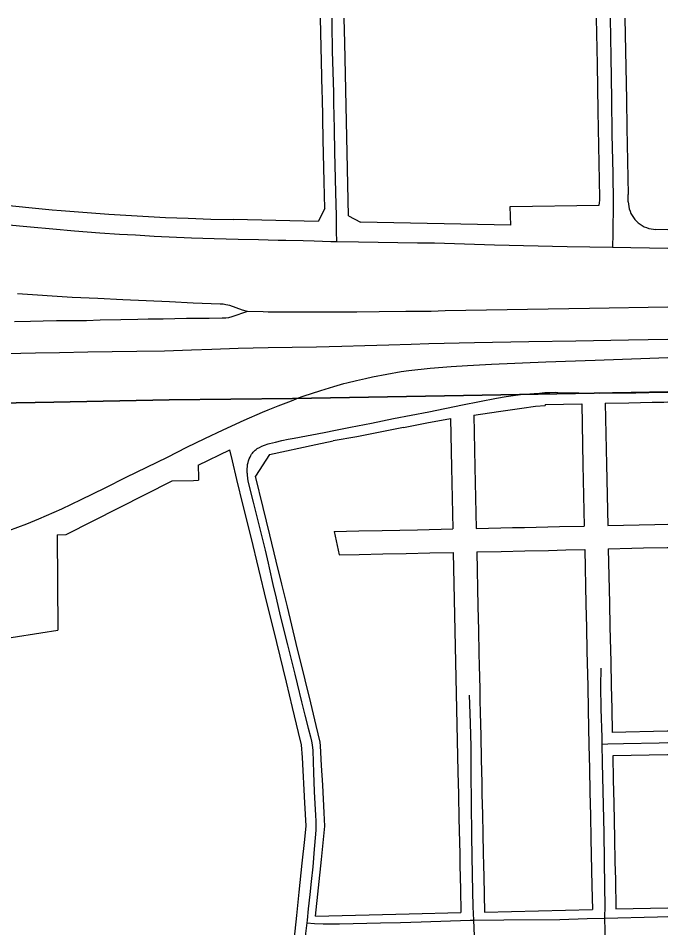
# Model space of a CAD drawing. Extents: x -2233 to 187241, y 4582 to 150524.
# Drawn here: x 118495 to 119876, y 61086 to 63022 of the extents above; entities that cross this region are included whole.
import ezdxf

# ---------------------------------------------------------------- set-up
doc = ezdxf.new("R2010")
doc.units = 0
for name, color, linetype in [('DV_X_Corp_Line', 7, 'Continuous'), ('GE_X_CL_2000', 7, 'Continuous'), ('RW_X_Fee_RW', 7, 'Continuous')]:
    doc.layers.add(name, color=color, linetype=linetype)

msp = doc.modelspace()

# ---------------------------------------------------------------- linework, layer by layer
at = {"layer": 'DV_X_Corp_Line'}
for p, q in [((119719.8, 62224), (119441.7, 62218.6)), ((119719.8, 62224), (119441.7, 62218.6)), ((119441.7, 62218.6), (119719.8, 62224)), ((119441.7, 62218.6), (119719.8, 62224)), ((119876.5, 62226.8), (119719.8, 62224)), ((119876.5, 62226.8), (119719.8, 62224)), ((119719.8, 62224), (119876.5, 62226.8)), ((119719.8, 62224), (119876.5, 62226.8)), ((118570.8, 62204.9), (117971.9, 62192.9)), ((118570.8, 62204.9), (117971.9, 62192.9)), ((117971.9, 62192.9), (118570.8, 62204.9)), ((117971.9, 62192.9), (118570.8, 62204.9)), ((118816.3, 62209.9), (118570.8, 62204.9)), ((118816.3, 62209.9), (118570.8, 62204.9)), ((118570.8, 62204.9), (118816.3, 62209.9)), ((118570.8, 62204.9), (118816.3, 62209.9)), ((119078.2, 62212.5), (118816.3, 62209.9)), ((119078.2, 62212.5), (118816.3, 62209.9)), ((118816.3, 62209.9), (119078.2, 62212.5)), ((118816.3, 62209.9), (119078.2, 62212.5)), ((119441.7, 62218.6), (119078.2, 62212.5)), ((119441.7, 62218.6), (119078.2, 62212.5)), ((119078.2, 62212.5), (119441.7, 62218.6)), ((119078.2, 62212.5), (119441.7, 62218.6))]:
    msp.add_line(p, q, dxfattribs=at)
at = {"layer": 'GE_X_CL_2000'}
for points in [[(119161.6, 63021.6), (119161.9, 63008), (119163, 62951.4), (119165.5, 62863.5), (119165.8, 62839.6), (119166.5, 62815.3), (119167, 62785.8), (119167.9, 62736.8), (119168.6, 62708.6), (119169.9, 62650.8), (119170.4, 62625.6), (119170.8, 62601), (119171.5, 62567.6), (119171.9, 62546.4)], [(119753.8, 63021.6), (119755, 62939.6), (119756.6, 62849.7), (119757.7, 62774.3), (119759.5, 62691), (119760.5, 62629.5), (119759.8, 62562.7), (119759.2, 62534.3)], [(118467.4, 62583), (118520.8, 62577.8), (118568.5, 62573.2), (118614.8, 62569.3), (118668.4, 62565.2), (118710.1, 62562.4), (118744.1, 62560.4), (118784.1, 62558.1), (118863.8, 62554.1), (118911.7, 62553), (118962.4, 62551.3), (119005.9, 62551.1), (119026.6, 62550.4), (119047.9, 62549.7), (119063.9, 62549.4), (119100.7, 62548.4), (119124.2, 62548.1), (119159.6, 62546.6), (119171.9, 62546.4)], [(119171.9, 62546.4), (119218.5, 62545.5), (119344, 62543.9), (119380.2, 62543.5), (119507.6, 62539.5), (119662.7, 62536), (119759.2, 62534.3)], [(119759.2, 62534.3), (119876.5, 62532)], [(118982.9, 62397.3), (118971.8, 62400.7), (118944.7, 62410.1), (118936.8, 62411.8), (118930.6, 62412.9), (118924.6, 62413), (118866.9, 62415.1), (118816.9, 62417.9), (118717.2, 62422.3), (118664, 62425), (118609.7, 62427.3), (118493.4, 62434.9)], [(118982.9, 62397.3), (118949.5, 62386.2), (118942.4, 62384.2), (118936.3, 62383.2), (118928.9, 62383.4), (118900.9, 62383), (118852.6, 62382.6), (118803.3, 62381), (118771, 62381.1), (118749.3, 62380.7), (118712.9, 62379.7), (118668.9, 62378.9), (118640.4, 62377.9), (118598.7, 62377.9), (118576.1, 62377.5), (118548.2, 62377.2), (118520.8, 62376.4), (118487.2, 62375.7)], [(119876.5, 62406.9), (119709.6, 62403.9), (119402.8, 62398.9), (119373.5, 62397.8), (119319.1, 62397.7), (119262.5, 62396.9), (119215.3, 62396.1), (119144, 62396.2), (119079.9, 62396.2), (119026.6, 62396.5), (119015.9, 62396.6), (118982.9, 62397.3)], [(118437.7, 62307.3), (118531.9, 62309.4), (118582.7, 62310.2), (118642.9, 62311.7), (118694.5, 62312.5), (118747, 62313), (118805.8, 62314.2), (118863.5, 62315.9), (118907, 62317.8), (118962.4, 62319.9), (119026.6, 62321.2), (119077.7, 62322), (119129, 62322.4), (119183, 62323.6), (119232.4, 62325.2), (119283.1, 62326.6), (119330.6, 62328.2), (119368.2, 62329.6), (119465.3, 62331.9), (119581.1, 62333.9), (119680.6, 62335.5), (119793.1, 62337.5), (119876.5, 62338.7)], [(119091.1, 62213.7), (119101.2, 62217.5), (119138.8, 62229.6), (119166.3, 62238), (119187.3, 62244.1), (119193.5, 62245.7), (119214.5, 62250.5), (119233.2, 62255.1), (119248.5, 62258.7), (119309.3, 62269.6), (119325.8, 62272.2), (119371.1, 62276.7), (119415.5, 62280.7), (119450.2, 62282.8), (119501.5, 62285.5), (119617.3, 62290.5), (119722.3, 62294.1), (119838, 62298.1), (119876.5, 62299.5)], [(118981.6, 62053.9), (118981.6, 62058.5), (118981.8, 62063.1), (118982.3, 62067.7), (118982.9, 62072.2), (118983.8, 62076.2), (118985, 62080.2), (118986.4, 62084), (118988, 62087.8), (118989.9, 62091.5), (118991.3, 62093.9), (118992.9, 62096.2), (118994.7, 62098.5), (118996.7, 62100.5), (118998.8, 62102.4), (119001, 62104.2), (119003.3, 62105.8), (119008.3, 62108.5), (119013.4, 62110.9), (119018.5, 62113.1), (119026.6, 62116), (119029.2, 62116.8), (119042.4, 62119.9), (119055.6, 62122.9), (119068.8, 62125.7), (119082.1, 62128.3), (119145.9, 62140.2), (119170, 62145.3), (119201.7, 62151.5), (119246, 62160.1), (119293.4, 62169.6), (119368.4, 62184.1), (119439.9, 62198.7), (119512.5, 62212.9), (119532.6, 62216.6), (119542.7, 62218.2), (119562.9, 62220.8), (119573, 62221.8), (119592.4, 62223.4), (119603.4, 62224), (119614.6, 62224.9), (119625.7, 62225.4), (119636.9, 62225.7), (119642.8, 62225.3), (119731.7, 62223.5), (119808.6, 62224.2), (119864.2, 62226), (119876.5, 62226.2)], [(118475.3, 61931.3), (118513.3, 61945.6), (118538.8, 61956.7), (118587.4, 61977.8), (118628.5, 61997.7), (118680, 62022.6), (118724.6, 62044.8), (118768.6, 62066.2), (118812.3, 62087.7), (118853.3, 62108.8), (118892.1, 62127.6), (118930.8, 62146), (118975.6, 62166.1), (119014.4, 62183.5), (119026.6, 62188.5), (119048, 62197.2), (119075.9, 62207.8), (119091.1, 62213.7)], [(118981.6, 62053.9), (118981.8, 62049.3), (118983.4, 62036.6), (118994.5, 61992), (119002.7, 61960.4), (119011.2, 61926.4), (119020.3, 61889.7), (119026.6, 61861.8), (119028.9, 61851.9), (119036.4, 61817), (119043.3, 61787.9), (119052.3, 61750.4), (119067.7, 61688.4), (119083, 61626.3), (119088.3, 61605.5), (119097.4, 61567), (119104.3, 61538.4), (119111.4, 61511), (119116.8, 61492.9), (119118.8, 61483.5), (119120.1, 61475.9), (119121.2, 61463.8), (119122.3, 61439.5), (119122.6, 61417.1), (119124.7, 61376.2), (119126, 61350.2), (119127.1, 61326.3), (119127.8, 61313.1), (119128.1, 61302.6), (119127.7, 61294.9), (119127.1, 61285.8), (119124.1, 61253.9), (119121.2, 61216.3), (119117.7, 61185.1), (119114.9, 61157.3), (119111.5, 61126.8), (119109.3, 61102.6), (119108.7, 61097.2)], [(119733.9, 61638.6), (119733.7, 61600.1), (119733.9, 61551.9), (119735.9, 61491.3), (119736.1, 61477.3)], [(119453.9, 61581.2), (119454.6, 61562.2), (119456, 61521.6), (119457.5, 61472.4), (119457.6, 61414.8), (119458.5, 61352.2), (119458.7, 61281.4), (119460.1, 61198.1), (119462, 61131.1), (119463.1, 61102.6)], [(119736.1, 61477.3), (119749.2, 61477.5), (119782.6, 61478.5), (119858, 61480), (119876.5, 61480.3)], [(119736.1, 61477.3), (119736.6, 61437.1), (119740.1, 61287.6), (119742.2, 61172.6), (119742.3, 61133.9), (119742.1, 61107.1)], [(119108.7, 61097.2), (119125, 61095.7), (119143.2, 61094.9), (119178.2, 61094.8), (119265.5, 61097), (119308, 61097.7), (119351.8, 61099.2), (119456.1, 61102.5), (119463.1, 61102.6)], [(119463.1, 61102.6), (119528, 61103.5), (119646.8, 61104.3), (119704.7, 61106.3), (119742.1, 61107.1)], [(119463.1, 61102.6), (119464.4, 61069.5)], [(119742.1, 61107.1), (119742.7, 61080), (119744.4, 61023.1), (119747.2, 60919), (119748.8, 60846.1), (119748.7, 60842.7), (119748.4, 60839), (119747.8, 60835.3), (119747, 60831.7), (119745.9, 60828.1), (119744.5, 60824.7), (119742.9, 60821.3), (119741.1, 60818.1), (119739, 60815), (119736.7, 60812.1), (119681, 60751.8), (119640.2, 60710.2)], [(119742.1, 61107.1), (119854.8, 61109.7), (119876.5, 61110.1)], [(119108.7, 61097.2), (119106, 61073.9), (119102.2, 61040.1), (119099.4, 61015.2), (119096.5, 60982.6), (119093.7, 60956.9), (119093.3, 60953.3), (119092.7, 60949.9), (119091.8, 60946.4), (119090.7, 60943), (119089.4, 60939.7), (119087.9, 60936.5), (119086.2, 60933.4), (119084.3, 60930.4), (119082.2, 60927.6), (119074.6, 60918.1), (119040.3, 60879.2)]]:
    msp.add_lwpolyline(points, dxfattribs=at)
at = {"layer": 'RW_X_Fee_RW'}
for p, q in [((119197.4, 62600.9), (119189.3, 62968.9)), ((119792.3, 62631), (119792, 62646.2)), ((119147, 62616.4), (119132.6, 62589.4)), ((119541.4, 62621.2), (119730.3, 62623.8)), ((119542.3, 62581.1), (119541.4, 62621.2)), ((119132.6, 62589.4), (118952.5, 62593.1)), ((119197.4, 62600.9), (119222.6, 62587.6)), ((119542.3, 62581.1), (119222.6, 62587.6)), ((119876.5, 62571.6), (119851.1, 62572.2)), ((119615.8, 62199.9), (119693.3, 62201.3)), ((119594.8, 62196.2), (119615.9, 62197.3)), ((119615.8, 62199.9), (119615.9, 62197.3)), ((119214.9, 62131.1), (119165.1, 62122.2)), ((118877.9, 62070.6), (118944.7, 62103.5)), ((119029.3, 62093.6), (118999.6, 62046.9)), ((118596.8, 61922.8), (118822.1, 62037.2)), ((118578.1, 61922.4), (118596.8, 61922.8)), ((118578.1, 61922.4), (118579.1, 61719.9)), ((119874.8, 61504.5), (119758.2, 61502)), ((119875.9, 61454.5), (119759.3, 61452)), ((119766.2, 61126.5), (119876.5, 61129.1))]:
    msp.add_line(p, q, dxfattribs=at)
for points in [[(119147, 62616.4), (119145.8, 62673.3), (119143.8, 62763.3), (119141.8, 62853.3), (119141.6, 62863.3), (119140.8, 62898.3), (119138.1, 63021.6)], [(119189.3, 62968.9), (119188.2, 63021.6)], [(119732.1, 62637.3), (119732.1, 62639.6), (119728.7, 62823.8), (119726.9, 62923.8), (119725.1, 63021.6)], [(119785.1, 63021.6), (119788.3, 62848.2), (119789.4, 62788.2), (119792, 62646.2)], [(119730.3, 62623.8), (119731.4, 62629), (119732, 62634.3), (119732.1, 62637.3)], [(119792.3, 62631), (119792.6, 62625.9), (119793.3, 62620.9), (119794.5, 62615.9), (119796.1, 62611.1), (119798.1, 62606.4), (119800.5, 62601.9), (119803.2, 62597.6), (119806.3, 62593.5), (119809.8, 62589.8), (119813.6, 62586.3), (119817.6, 62583.2), (119821.9, 62580.4), (119826.4, 62578), (119831.1, 62576), (119835.9, 62574.4), (119840.9, 62573.2), (119846, 62572.5), (119851.1, 62572.2)], [(118446.3, 62625.8), (118566.8, 62613.9), (118586.6, 62612.4), (118687.4, 62604.6), (118808.2, 62597.8)], [(118808.2, 62597.8), (118856.3, 62595.9), (118904.4, 62594.3), (118952.5, 62593.1)], [(119693.3, 62201.3), (119696.1, 62071.2), (119698.9, 61941.2)], [(119743.3, 62202.3), (119793.3, 62203.4), (119843.3, 62204.5), (119868.3, 62205), (119876.5, 62205.2)], [(119743.3, 62202.3), (119746.1, 62072.3), (119748.8, 61942.3)], [(119464, 62177.2), (119516.2, 62184.7), (119566.1, 62192), (119594.8, 62196.2)], [(119314.5, 62150.9), (119364.3, 62160.4), (119414.1, 62170)], [(119414.1, 62170), (119416.3, 62065.7), (119419.1, 61935)], [(119464, 62177.2), (119466.4, 62066.7), (119469.1, 61936.1)], [(119314.5, 62150.9), (119264.7, 62141), (119214.9, 62131.1)], [(119029.3, 62093.6), (119128, 62114.4), (119165.1, 62122.2)], [(119097.7, 61475.3), (119091.2, 61502.1), (119078.2, 61555.4), (119065.2, 61608.7), (119044.7, 61693.1), (119034.1, 61736.6), (119023.2, 61781.1), (119006.7, 61849.1), (118990.1, 61917.1), (118973.5, 61985.1), (118960.1, 62040), (118950.5, 62079.7), (118944.7, 62103.5)], [(118877.9, 62070.6), (118878.4, 62043.6), (118878.5, 62038.4)], [(119137.4, 61481.1), (119128.8, 61516.6), (119117, 61565.1), (119105.1, 61613.6), (119086.2, 61691.4), (119067.3, 61769.2), (119055.4, 61817.7), (119043.6, 61866.3), (119029.9, 61922.5), (119015.7, 61980.8), (118999.6, 62046.9)], [(118822.1, 62037.2), (118867.5, 62038.2), (118878.5, 62038.4)], [(119167, 61929.5), (119219.1, 61930.6), (119269.1, 61931.7), (119344.1, 61933.3), (119419.1, 61935)], [(119469.1, 61936.1), (119521.4, 61937.2), (119546.4, 61937.8), (119571.4, 61938.3), (119596.4, 61938.9), (119621.4, 61939.4), (119646.4, 61940), (119698.9, 61941.2)], [(119748.8, 61942.3), (119848.8, 61944.5), (119876.5, 61945.1)], [(119167, 61929.5), (119175.4, 61889.6), (119177.5, 61879.7)], [(119749.9, 61892.9), (119799.9, 61894), (119824.9, 61894.5), (119874.9, 61895.6), (119876.5, 61895.7)], [(119749.9, 61892.9), (119752.4, 61777), (119753.5, 61727), (119754, 61702), (119755, 61652), (119756.1, 61602), (119757.2, 61552), (119758.2, 61502)], [(119177.5, 61879.7), (119220.2, 61880.6), (119270.2, 61881.7), (119320.2, 61882.8), (119370.2, 61883.9), (119420.2, 61885)], [(119420.2, 61885), (119430.2, 61418.5), (119430.7, 61393.6), (119431.2, 61371.6), (119431.2, 61368.6), (119432.3, 61318.6), (119433.3, 61268.6), (119433.9, 61243.6), (119434.4, 61218.6), (119435.5, 61168.6), (119436.5, 61118.6)], [(119470.2, 61886.1), (119522.4, 61887.2), (119572.4, 61888.3), (119622.4, 61889.4), (119659.9, 61890.3), (119699.9, 61891.2)], [(119470.2, 61886.1), (119472.7, 61769.7), (119473.8, 61719.7), (119474.8, 61669.7), (119475.4, 61644.7), (119475.9, 61619.7), (119476.4, 61594.7), (119477, 61569.7), (119477.5, 61544.7), (119478.6, 61494.7), (119479.6, 61444.7), (119480.7, 61394.7), (119481.2, 61369.8), (119482.1, 61327.8), (119483, 61285.8), (119483.9, 61244.8), (119484.4, 61219.8), (119484.9, 61194.8), (119486.5, 61119.8)], [(119699.9, 61891.2), (119702.4, 61775.2), (119703.5, 61725.2), (119704.5, 61675.2), (119705.1, 61650.2), (119705.6, 61625.2), (119706.1, 61600.2), (119707.2, 61550.2), (119708.8, 61475.2), (119709.8, 61425.2), (119710.9, 61375.2), (119712, 61325.3), (119713, 61275.3), (119715.2, 61175.3), (119716.2, 61125.3)], [(118319.7, 61678.3), (118480, 61704), (118543.3, 61714.1), (118579.1, 61719.9)], [(119876.5, 61504.5), (119874.8, 61504.5)], [(119107.3, 61303.4), (119104.6, 61352.1), (119099.2, 61449), (119097.7, 61475.3)], [(119147.4, 61302.4), (119145.8, 61330.7), (119142.5, 61389.7), (119140.2, 61431.7), (119137.9, 61473.6), (119137.4, 61481.1)], [(119759.3, 61452), (119760.4, 61401.4), (119761.5, 61351.4), (119762.3, 61313.9), (119763.1, 61276.4), (119764.1, 61226.5), (119764.9, 61189), (119766.2, 61126.5)], [(119876.5, 61454.5), (119875.9, 61454.5)], [(119072, 60964.3), (119077, 61012.7), (119087.5, 61112.8), (119092.6, 61162.5), (119099.1, 61224.2), (119104.3, 61273.9), (119107.3, 61303.4)], [(119127.5, 61111.2), (119140.1, 61231.7), (119147.4, 61302.4)], [(119127.5, 61111.2), (119326.5, 61115.9), (119436.5, 61118.6)], [(119486.5, 61119.8), (119601.3, 61122.5), (119716.2, 61125.3)]]:
    msp.add_lwpolyline(points, dxfattribs=at)

doc.saveas('drawing.dxf')
